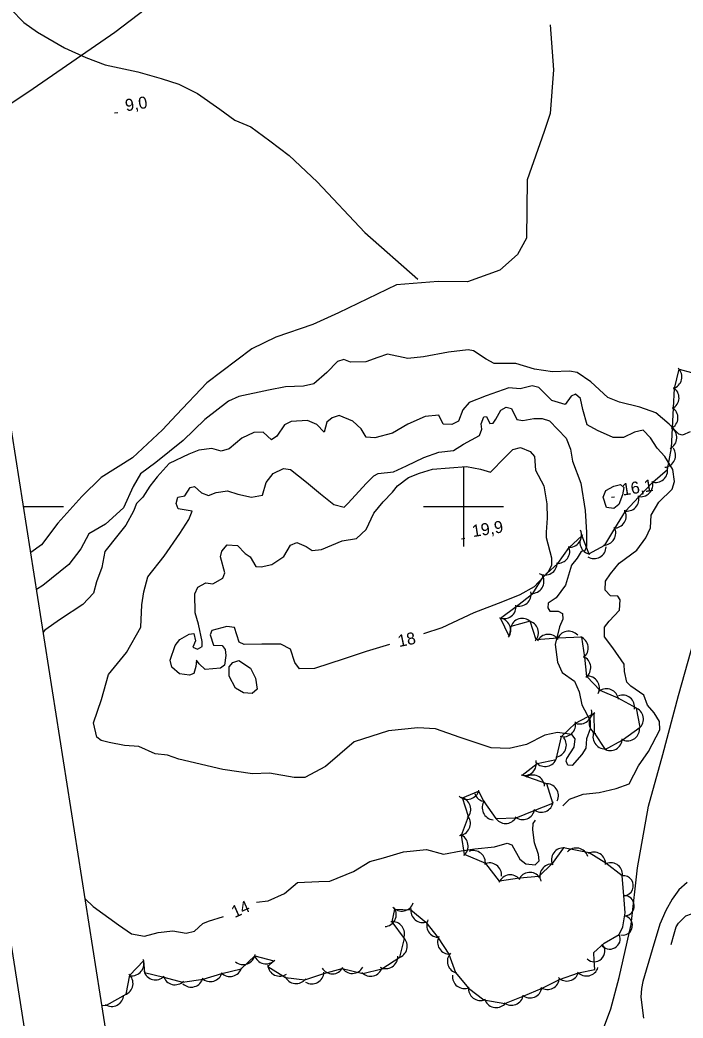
# Model space of a CAD drawing. Extents: x 646142 to 649934, y 5874075 to 5876351.
# Drawn here: x 646289.2 to 646454.9, y 5874872.2 to 5875121.6 of the extents above; entities that cross this region are included whole.
import ezdxf

# ---------------------------------------------------------------- set-up
doc = ezdxf.new("R2010")
doc.units = 0
for name, color, linetype in [('Niveau 1', 7, 'Continuous'), ('Niveau 19', 7, 'Continuous'), ('Niveau 2', 7, 'Continuous'), ('Niveau 22', 7, 'Continuous'), ('Niveau 3', 7, 'Continuous'), ('Niveau 4', 7, 'Continuous'), ('Niveau 44', 7, 'Continuous'), ('Niveau 60', 7, 'Continuous'), ('Niveau 61', 7, 'Continuous')]:
    doc.layers.add(name, color=color, linetype=linetype)

msp = doc.modelspace()

# ---------------------------------------------------------------- linework, layer by layer
at = {"layer": 'Niveau 1'}
msp.add_lwpolyline([(646421.65, 5875120.43), (646422.46, 5875109.22), (646421.65, 5875098.24), (646420.19, 5875093.78), (646415.89, 5875081.69), (646415.74, 5875067.1), (646413.53, 5875063.02), (646409.09, 5875059.12), (646401.03, 5875056.16), (646393.65, 5875056.29), (646383.23, 5875055.47), (646368.75, 5875048.48), (646362.32, 5875045.5), (646353.1, 5875042.39), (646347.14, 5875039.46), (646335.88, 5875030.91), (646328.29, 5875022.92), (646324.8, 5875019.22), (646317.25, 5875012.2), (646309.43, 5875007.26), (646304.59, 5875002.51), (646298.63, 5874995.83), (646294.54, 5874990.44), (646291.84, 5874988.52)], dxfattribs=at)
at = {"layer": 'Niveau 19'}
for points in [[(646434.7, 5874868.89), (646436.83, 5874874.47), (646438.91, 5874882.27), (646441.88, 5874895.52), (646443.47, 5874909.69), (646446.2, 5874925.13), (646449.78, 5874938.05), (646453.75, 5874952.76), (646460.64, 5874977.4)], [(646455.91, 5874906.08), (646453.83, 5874904.21), (646452.14, 5874901.84), (646450.54, 5874899.04), (646449.06, 5874895.63), (646447.17, 5874889.21), (646444.81, 5874881.28), (646444.5, 5874879.59), (646444.3, 5874877.38), (646445.01, 5874872.11)]]:
    msp.add_lwpolyline(points, dxfattribs=at)
at = {"layer": 'Niveau 2'}
for points in [[(646456.63, 5875018.69), (646454.76, 5875017.89), (646453.85, 5875018.09), (646451.36, 5875020.64), (646448.07, 5875023.41), (646444.04, 5875024.83), (646438.96, 5875026.14), (646436.1, 5875027.27), (646431.79, 5875031.18), (646428.37, 5875033.51), (646426.49, 5875033.85), (646422.24, 5875033.69), (646417.72, 5875034.35), (646413.1, 5875035.77), (646407.64, 5875035.78), (646405.68, 5875036.83), (646402.53, 5875038.94), (646401.13, 5875039.21), (646396.29, 5875038.57), (646390.01, 5875037.48), (646386.08, 5875037.06), (646380.98, 5875038.07), (646378.59, 5875037.27), (646375.57, 5875036.17), (646371.78, 5875036.13), (646370.1, 5875036.78), (646368.5, 5875036.25), (646365.86, 5875033.51), (646362.63, 5875030.71), (646360.02, 5875030.13), (646355.48, 5875029.95), (646351.31, 5875029.08), (646343.9, 5875027.51), (646341.25, 5875026.32), (646335.37, 5875021.8), (646329.98, 5875016.55), (646323.09, 5875011.02), (646319.32, 5875008.21), (646317.43, 5875005.02), (646315.02, 5874999.72), (646310.51, 5874995.58), (646306.39, 5874993.22), (646304.34, 5874989.46), (646301.35, 5874985.54), (646294.89, 5874980.29), (646293.29, 5874979.27)], [(646424.79, 5874925.21), (646426.53, 5874926.87), (646429.94, 5874928.13), (646433.94, 5874928.56), (646438.19, 5874929.53), (646441.38, 5874930.71), (646443.75, 5874935.23), (646446.27, 5874938.76), (646449.1, 5874944.19), (646448.99, 5874946.29), (646447.63, 5874948.47), (646446.02, 5874950.34), (646445.05, 5874952.84), (646441.82, 5874955.11), (646440.86, 5874956.09), (646440.23, 5874958.79), (646440.13, 5874960.66), (646437.28, 5874964.71), (646435.24, 5874967.43), (646435.21, 5874969.89), (646436.43, 5874971.38), (646439.02, 5874974.1), (646439.16, 5874976.69), (646438.56, 5874977.58), (646436.73, 5874977.73), (646435.44, 5874979.1), (646435.49, 5874981.33), (646436.74, 5874983.24), (646438.92, 5874985.86), (646443.28, 5874989.13), (646445.6, 5874992.17), (646446.74, 5874994.72), (646446.94, 5874997.9), (646448.85, 5875001.09), (646452.14, 5875004.38), (646452.75, 5875006.25), (646452.33, 5875009.26), (646450.3, 5875012.5), (646448.37, 5875014.64), (646446.7, 5875017.2), (646444.9, 5875019.11), (646442.72, 5875018.6), (646439.96, 5875017.27), (646437.38, 5875017.31), (646433.49, 5875019), (646430.91, 5875020.45), (646429.84, 5875024.29), (646429.26, 5875027), (646428, 5875028.07), (646426.87, 5875027.58), (646425.4, 5875025.53), (646422.04, 5875026.56), (646422.04, 5875026.56), (646421.33, 5875027.27), (646418.84, 5875029.78), (646417.16, 5875030.23), (646414.18, 5875029.48), (646411.3, 5875029.67), (646405.66, 5875027.66), (646401.4, 5875026.05), (646399.8, 5875024.17), (646398.75, 5875021.33), (646397.06, 5875020.5), (646394.88, 5875020.63), (646393.88, 5875022.84)], [(646332.16, 5874998.87), (646328.71, 5874999.48), (646328.19, 5875000.79), (646328.59, 5875002.34), (646330.38, 5875002.71), (646331.67, 5875004.8), (646332.82, 5875005), (646334.53, 5875003.44), (646336.29, 5875002.75), (646338.21, 5875003.54), (646341.05, 5875003.93), (646343.64, 5875003.08), (646347.03, 5875002.4), (646349.75, 5875002.84), (646350.72, 5875006.02), (646352.46, 5875008.32), (646355.05, 5875009.51), (646356.77, 5875009.29), (646360.78, 5875006.14), (646364.24, 5875003.19), (646367.62, 5875000.52), (646370.14, 5874999.84), (646371.22, 5875000.86), (646375.67, 5875005.82), (646377.57, 5875007.66), (646378.69, 5875008.27), (646382.51, 5875008.68), (646385.78, 5875010.22), (646390.06, 5875012.24), (646393.81, 5875013.58), (646397.52, 5875014.04), (646400.02, 5875015.57), (646404, 5875017.75), (646404, 5875017.75), (646404.62, 5875019.38), (646404.45, 5875020.71), (646405.07, 5875022.45), (646405.76, 5875022.56), (646406.55, 5875020.81), (646407.43, 5875020.82), (646408.1, 5875021.86), (646409.32, 5875024.12), (646410.66, 5875024.87), (646412.03, 5875024.56), (646413.31, 5875021.79), (646414.86, 5875021.5), (646417.62, 5875022.06), (646419.66, 5875022.04), (646421.53, 5875021.42), (646425.62, 5875017.12), (646426.73, 5875014.39), (646427.21, 5875011.33), (646429.36, 5875005.83), (646430.4, 5874999), (646430.73, 5874993.53), (646430.78, 5874990.09), (646430.29, 5874988.94), (646429.37, 5874988.75), (646428.4, 5874987.1)], [(646393.88, 5875022.84), (646390.39, 5875022.51), (646386.09, 5875020.6), (646382.24, 5875018.32), (646377.82, 5875017.22), (646375.64, 5875017.34), (646374.41, 5875019.42), (646372.37, 5875021.37), (646368.91, 5875022.81), (646367.2, 5875022.21), (646365.89, 5875021.11), (646365.22, 5875018.6), (646363.36, 5875020.51), (646360.98, 5875021.56), (646356.96, 5875021.25), (646355.27, 5875020.48), (646353.33, 5875017.64), (646352.06, 5875016.72), (646349.93, 5875018.64), (646347.59, 5875018.52), (646344.6, 5875017.12), (646341.41, 5875014.48), (646339.47, 5875013.86), (646337.13, 5875014.56), (646333.88, 5875014.08), (646331.38, 5875013.12), (646326.41, 5875010.75), (646323.45, 5875007.48), (646321.6, 5875005.11), (646319.88, 5875002.4), (646318.32, 5875000.75), (646317.53, 5874998.88), (646315.65, 5874995.39), (646313.63, 5874992.83), (646310.39, 5874988.77), (646309.66, 5874984.79), (646308.31, 5874981.23), (646307.55, 5874978.35), (646304.85, 5874975.51), (646299.28, 5874971.86), (646295.34, 5874969.15), (646294.96, 5874968.66)], [(646355.08, 5874987.52), (646356.77, 5874990.34), (646358.35, 5874991.04), (646360.72, 5874990), (646362.2, 5874989.06), (646364.52, 5874989.29), (646369.72, 5874991.44), (646373.29, 5874992.07), (646375.68, 5874994.24), (646377.62, 5874998.36), (646379.9, 5875001.16), (646382.27, 5875003.62), (646383.48, 5875005.23), (646386.23, 5875007.31), (646389, 5875008.4), (646392.25, 5875009.35), (646396.49, 5875009.67), (646400.72, 5875009.99), (646404.22, 5875009.33), (646406.79, 5875008.65), (646410.35, 5875012.25), (646412.34, 5875014.27), (646414.23, 5875014.76), (646416.64, 5875013.78), (646417.74, 5875012.52), (646418.02, 5875009.09), (646420.04, 5875005.16), (646420.82, 5875000.72), (646420.94, 5874997.11), (646420.64, 5874993.65), (646420.7, 5874992.31), (646421.99, 5874987.21), (646422.03, 5874985.29), (646421.17, 5874983.7), (646417.63, 5874979.99), (646414.06, 5874977.96), (646409.71, 5874976.17), (646402.58, 5874973.46), (646394.59, 5874969.69), (646390, 5874968.19)], [(646439.72, 5875002.93), (646438.86, 5875000.53), (646437.6, 5874999.56), (646435.76, 5874999.82), (646434.91, 5875002.33), (646435.53, 5875004.07), (646437.61, 5875005.11), (646439.21, 5875005.53), (646440.03, 5875004.77), (646439.72, 5875002.93)], [(646428.4, 5874987.1), (646426.96, 5874985.35), (646425.5, 5874980.39), (646423.19, 5874977.23), (646421.2, 5874975.9), (646421.07, 5874974.67), (646421.6, 5874973.83), (646423.65, 5874973.87), (646424.75, 5874973.25), (646424.81, 5874971.85), (646424.02, 5874969.98), (646422.93, 5874965.51), (646423.53, 5874961.11), (646424.68, 5874958.51), (646427.72, 5874956.35), (646428.94, 5874953.69), (646429.56, 5874950.46), (646431.69, 5874946.54), (646431.63, 5874944.43), (646430.78, 5874941.96), (646430.57, 5874939.61), (646429.59, 5874938.07), (646427.18, 5874935.31), (646426.06, 5874935.4), (646425.63, 5874936.36), (646425.81, 5874937.02), (646427.62, 5874939.91), (646427.92, 5874941.92), (646427.07, 5874943.02), (646423.47, 5874943.5), (646420.36, 5874942.91), (646415.75, 5874940.57), (646411.45, 5874939.54), (646406.94, 5874939.72), (646399.18, 5874942.28), (646393.03, 5874944.49), (646388.56, 5874944.73), (646381.25, 5874943.94), (646372.7, 5874941.17), (646365.49, 5874935), (646360.38, 5874932.32), (646357.69, 5874932.29), (646351.51, 5874933.34), (646347.25, 5874933.18), (646339.9, 5874934.31), (646328.85, 5874936.86), (646326.01, 5874937.87), (646322.99, 5874938.22), (646318.86, 5874940.01), (646315.26, 5874940.32), (646311.45, 5874941.02), (646309.42, 5874941.51), (646308.35, 5874942.36), (646307.53, 5874945.93), (646309.56, 5874951.82), (646311.33, 5874958.05), (646315.8, 5874963.54), (646319.38, 5874969.91), (646319.62, 5874975.43), (646320.11, 5874978.74), (646321.15, 5874982.45), (646325.18, 5874987.62), (646329.11, 5874993.25), (646331.34, 5874996.75), (646332.16, 5874998.87)], [(646340.64, 5874962.75), (646340.25, 5874960.38), (646339.26, 5874959.6), (646335.43, 5874959.31), (646333.91, 5874960.71), (646333.25, 5874961.6), (646333.15, 5874960.01), (646332.59, 5874958.27), (646331.57, 5874957.9), (646329.02, 5874958.23), (646327.13, 5874959.9), (646326.7, 5874961.62), (646327.97, 5874965.28), (646329.14, 5874966.77), (646331.48, 5874968.12), (646332.58, 5874968.27), (646333.02, 5874966.49), (646332.34, 5874964.86), (646333.49, 5874964.36), (646334.66, 5874965.04), (646334.68, 5874966.26), (646333.79, 5874970.64), (646332.91, 5874973.43), (646332.87, 5874978.16), (646333.61, 5874979.86), (646335.63, 5874980.95), (646337.4, 5874980.73), (646339.86, 5874982.09), (646340.39, 5874983.47), (646339.3, 5874987.48), (646339.59, 5874988.9), (646340.92, 5874990.47), (646343.51, 5874990.31), (646345.43, 5874988.3), (646346.72, 5874987.46), (646348.09, 5874985.06), (646349.45, 5874984.93), (646352.14, 5874985.54), (646355.08, 5874987.52)], [(646381.47, 5874965.53), (646375.68, 5874963.8), (646370.22, 5874961.98), (646362.77, 5874959.54), (646358.98, 5874959.48), (646357.85, 5874961.03), (646356.76, 5874964.39), (646354.32, 5874965.61), (646349.64, 5874965.66), (646345.2, 5874965.55), (646343.98, 5874966.16), (646342.75, 5874969.75), (646340.86, 5874970.01), (646337.14, 5874969.02), (646336.7, 5874967.94), (646337.56, 5874965.37), (646339.73, 5874965.25), (646340.45, 5874964.31), (646340.64, 5874962.75)], [(646347.15, 5874953.31), (646345.03, 5874953.44), (646343.01, 5874954.63), (646341.41, 5874957.66), (646341.46, 5874959.95), (646342.36, 5874961.07), (646343.9, 5874961.54), (646346.75, 5874959.59), (646348, 5874957.12), (646348.46, 5874954.41), (646347.15, 5874953.31)], [(646348.26, 5874901.1), (646351.23, 5874901.44), (646355.24, 5874903.29), (646358.54, 5874906.01), (646363.87, 5874906.32), (646366.63, 5874906.4), (646372.5, 5874908.77), (646376.57, 5874911.26), (646380.01, 5874912.19), (646385.02, 5874913.7), (646390.73, 5874914.27), (646394.97, 5874913.12), (646399.4, 5874913.95), (646402.81, 5874914.48), (646407.78, 5874915), (646410.88, 5874915.85), (646412.12, 5874915.42), (646414.12, 5874911.91), (646415.54, 5874910.68), (646417.92, 5874910.44), (646418.88, 5874911.44), (646418.76, 5874913.05), (646417.72, 5874915.98), (646417.3, 5874919.19), (646417.4, 5874920.82), (646418.03, 5874921.61)], [(646305.45, 5874901.99), (646307.45, 5874900.06), (646313.75, 5874895.47), (646317.04, 5874893.21), (646320.26, 5874892.62), (646323.71, 5874893.56), (646327.37, 5874893.99), (646330.7, 5874893.41), (646332.79, 5874893.9), (646334.84, 5874895.78), (646336.29, 5874896.35), (646340.02, 5874897.53)]]:
    msp.add_lwpolyline(points, dxfattribs=at)
at = {"layer": 'Niveau 22'}
msp.add_lwpolyline([(646274.97, 5875140.27), (646283.12, 5875128.82), (646286.88, 5875124.33), (646290.12, 5875121.05), (646293.58, 5875118.57), (646300.3, 5875114.67), (646305.6, 5875112.27), (646310.46, 5875110.42), (646318.62, 5875108.7), (646324.43, 5875107.04), (646328.85, 5875105.63), (646333.57, 5875103.28), (646339.12, 5875099.35), (646342.9, 5875096.61), (646346.86, 5875094.96), (646351.59, 5875091.44), (646356.44, 5875087.74), (646363.41, 5875081.18), (646375.38, 5875068.55), (646388.62, 5875056.83)], dxfattribs=at)
at = {"layer": 'Niveau 3'}
for p, q in [((646312.83, 5875098.39), (646313.62, 5875098.52)), ((646436.98, 5875002.33), (646437.77, 5875002.45)), ((646399.53, 5874991.97), (646400.32, 5874992.09))]:
    msp.add_line(p, q, dxfattribs=at)
at = {"layer": 'Niveau 4'}
for points in [[(646334.12, 5875134.72), (646312.84, 5875118.53), (646292.44, 5875104.45), (646275.4, 5875093.01)], [(646451.9, 5874890.54), (646452.68, 5874893.25), (646453.18, 5874894.95), (646453.76, 5874895.89), (646455.6, 5874897.74), (646458.42, 5874898.72), (646462.59, 5874899.75), (646465.28, 5874901.88), (646466.48, 5874903.37), (646468.84, 5874907.71), (646472.18, 5874911.96)]]:
    msp.add_lwpolyline(points, dxfattribs=at)
at = {"layer": 'Niveau 44'}
for points in [[(646439.69, 5874907.69), (646435.53, 5874910.85), (646431.41, 5874913.43), (646424.97, 5874914.71), (646422.15, 5874910.76), (646418.83, 5874907.58), (646414, 5874907.09), (646409.04, 5874906.36), (646405.57, 5874910.79), (646400.28, 5874913.04), (646399.51, 5874917.84), (646401.24, 5874922.58), (646399.74, 5874927.2), (646403.78, 5874928.85), (646405.06, 5874926.33), (646408.12, 5874922.04), (646413.18, 5874922.23), (646417.7, 5874924.02), (646422.34, 5874925.86), (646420.8, 5874930.73), (646414.69, 5874932.85), (646418.4, 5874935.81), (646423.15, 5874936.8), (646424.47, 5874942.53), (646428.01, 5874945.86), (646432.58, 5874948.29), (646432.69, 5874943.43), (646435.39, 5874939.29), (646439.63, 5874941.66), (646444.18, 5874944.85), (646443.22, 5874949.61), (646438.65, 5874952.14), (646434.19, 5874954.07), (646430.83, 5874957.55), (646430.29, 5874962.37), (646429.57, 5874967.33), (646423.56, 5874967.09), (646418.15, 5874966.72), (646416.64, 5874971.34), (646411.84, 5874970.05), (646411.42, 5874967.65), (646409.25, 5874972.13), (646413.13, 5874975.05), (646417.3, 5874978.32), (646419.89, 5874982.43), (646423.56, 5874985.82), (646426.41, 5874989.75), (646429.6, 5874992.71), (646431.31, 5874988.16), (646435.28, 5874990.4), (646437.82, 5874994.53), (646440.45, 5874998.9), (646443.8, 5875002.41), (646447.33, 5875006.12), (646451, 5875009.3), (646451.95, 5875014.72), (646452.21, 5875019.57), (646452.49, 5875024.7), (646452.75, 5875029.55), (646453.89, 5875034.37), (646460.09, 5875032.69)], [(646309.65, 5874875.29), (646310.75, 5874875.39), (646315.74, 5874878.14), (646316.58, 5874882.92), (646320.06, 5874886.5), (646320.27, 5874883.59), (646325.12, 5874882.36), (646329.82, 5874881.17), (646334.92, 5874881.91), (646339.58, 5874883.26), (646344.43, 5874884.44), (646347.86, 5874887.73), (646352.6, 5874886.45), (646351.11, 5874885.05), (646355.55, 5874882.3), (646360.37, 5874881.75), (646365.1, 5874883.29), (646369.68, 5874884.51), (646374.85, 5874883.31), (646379.57, 5874884.47), (646384.1, 5874887.34), (646385.25, 5874892.06), (646382.17, 5874896.22), (646382.85, 5874899.41), (646386.84, 5874899.22), (646390.6, 5874896.14), (646393.71, 5874892.22), (646396.35, 5874888.14), (646398.03, 5874883.53), (646401.23, 5874879.6), (646405.12, 5874876.69), (646410.36, 5874875.82), (646414.88, 5874877.6), (646419.63, 5874879.62), (646423.96, 5874881.81), (646428.76, 5874883.44), (646432.86, 5874884.33), (646432.62, 5874886.56), (646432.61, 5874888.51), (646435.17, 5874890.92), (646438.92, 5874893.06), (646439.78, 5874895), (646440.38, 5874898.46), (646440.11, 5874902.81), (646439.69, 5874907.69)]]:
    msp.add_lwpolyline(points, dxfattribs=at)
for centre, start, end in [((646451.6, 5875032.43), 286.2911, 46.2691), ((646450.86, 5875027.22), 296.9471, 56.925), ((646450.59, 5875022.23), 296.9471, 56.925), ((646450.32, 5875017.24), 296.9471, 56.925), ((646450.02, 5875012.81), 276.0783, 36.0563), ((646448.01, 5875009.04), 251.0099, 10.9878), ((646444.31, 5875005.48), 256.2648, 16.2427), ((646440.85, 5875001.87), 256.2648, 16.2427), ((646437.67, 5874997.65), 268.4531, 28.431), ((646426.5, 5874992.86), 264.0192, 23.9971), ((646432.1, 5874991.06), 140.6542, 260.6321), ((646435.05, 5874993.39), 268.4531, 28.431), ((646423.56, 5874988.82), 264.0192, 23.9971), ((646432.64, 5874990.02), 238.7025, 358.6804), ((646420.39, 5874985.9), 241.0501, 1.028), ((646417.11, 5874981.31), 267.7697, 27.7476), ((646413.89, 5874978.1), 251.6159, 11.5938), ((646410.13, 5874975), 246.9901, 6.968), ((646408.81, 5874969.12), 324.6811, 84.6591), ((646414.67, 5874969.04), 46.297, 166.2749), ((646415.72, 5874968.48), 318.2157, 78.1936), ((646421.17, 5874965.08), 34.4149, 154.3928), ((646426.29, 5874965.85), 41.5464, 161.5243), ((646428.17, 5874964.68), 308.1082, 68.0862), ((646428.81, 5874959.76), 306.4293, 66.4072), ((646431, 5874954.64), 333.8488, 93.8268), ((646435.72, 5874951.49), 6.5786, 126.5565), ((646439.75, 5874949.88), 350.4389, 110.4168), ((646429.05, 5874948.66), 250.4354, 10.4133), ((646434.4, 5874945.9), 121.2791, 241.257), ((646441.97, 5874946.88), 311.4475, 71.4255), ((646425.03, 5874945.48), 253.2283, 13.2063), ((646435.36, 5874942.46), 159.1331, 279.1111), ((646441.01, 5874944.46), 239.2175, 359.1955), ((646422.71, 5874940.38), 277.6989, 37.6769), ((646436.65, 5874942.02), 239.2175, 359.1955), ((646415.22, 5874935.8), 253.665, 13.6429), ((646420.41, 5874938.03), 221.7921, 341.77), ((646417.28, 5874929.91), 4.8926, 124.8706), ((646420.73, 5874927.73), 334.7241, 94.702), ((646400.95, 5874929.83), 226.7556, 346.7335), ((646405.63, 5874929.27), 199.0914, 264.2567), ((646398.81, 5874924.34), 317.9663, 77.9443), ((646407.68, 5874924.71), 144.2787, 264.2567), ((646419.44, 5874926.61), 231.6252, 351.6031), ((646414.79, 5874924.77), 231.6252, 351.6031), ((646398.74, 5874920.8), 274.7465, 34.7245), ((646410.54, 5874923.8), 210.0398, 330.0177), ((646398.16, 5874915.16), 309.1424, 69.1203), ((646402.46, 5874911.02), 350.9439, 110.9218), ((646424.99, 5874911.71), 84.4581, 204.436), ((646428.19, 5874911.66), 17.8725, 137.8505), ((646432.53, 5874910.65), 357.8782, 117.8562), ((646406.5, 5874907.94), 353.9609, 113.9388), ((646422.08, 5874907.65), 84.4581, 204.436), ((646436.77, 5874907.99), 357.8782, 117.8562), ((646411.69, 5874904.95), 38.0269, 158.0048), ((646416.59, 5874905.58), 35.7215, 155.6994), ((646384.56, 5874901.88), 221.581, 341.5589), ((646380.2, 5874898.02), 273.7085, 33.6864), ((646389.84, 5874899.04), 170.7336, 290.7115), ((646382.29, 5874893.22), 338.343, 98.3209), ((646393.8, 5874895.34), 152.8773, 272.8553), ((646382.96, 5874890.12), 286.2855, 46.2634), ((646396.51, 5874891.14), 152.8773, 272.8553), ((646344.97, 5874888.54), 230.4197, 350.3976), ((646350.62, 5874888.71), 197.2439, 317.2218), ((646380.57, 5874887.51), 242.4795, 2.4575), ((646398.97, 5874886.38), 137.7232, 257.7012), ((646317.16, 5874885.74), 260.8122, 20.7902), ((646354.06, 5874885.63), 185.0212, 304.9992), ((646314.42, 5874880.83), 290.0455, 50.0234), ((646323.05, 5874884.7), 195.837, 315.815), ((646327.9, 5874883.48), 195.837, 315.815), ((646336.76, 5874884.28), 226.1255, 346.1034), ((646341.65, 5874885.55), 224.152, 344.1299), ((646362.13, 5874883.7), 238.1335, 358.1115), ((646367.22, 5874886.22), 211.1579, 331.1358), ((646372.22, 5874886.32), 211.1579, 331.1358), ((646376.79, 5874885.6), 223.7135, 343.6914), ((646400.22, 5874882.55), 173.2304, 293.2083), ((646425.85, 5874884.41), 224.6814, 344.6594), ((646430.75, 5874885.68), 222.2869, 342.2648), ((646331.95, 5874882.89), 226.1255, 346.1034), ((646358.16, 5874883.77), 203.4681, 323.446), ((646421, 5874882.29), 236.7997, 356.7776), ((646312.1, 5874878.06), 237.1113, 357.0893), ((646404.23, 5874879.56), 173.2304, 293.2083), ((646411.97, 5874878.35), 231.5449, 351.5228), ((646416.62, 5874880.18), 231.5449, 351.5228), ((646408.17, 5874877.77), 195.6024, 315.5803)]:
    msp.add_arc(centre, 3, start, end, dxfattribs=at)
for centre, major_axis, ratio, start_param, end_param in [((646439.95, 5874905.22), (2.49, 0.27), 0.99999, 4.712389, 7.853982), ((646440.24, 5874900.23), (-0.13, 2.55), 0.952628, 3.141593, 6.283185), ((646439.8, 5874895.32), (2.39, -0.44), 0.997449, 4.712389, 7.853982), ((646436.7, 5874891.74), (2.19, 1.2), 0.919919, 3.141593, 6.283185), ((646432.83, 5874888.72), (1.89, 1.78), 0.925819, 3.141593, 6.283185)]:
    msp.add_ellipse(centre, major_axis=major_axis, ratio=ratio, start_param=start_param, end_param=end_param, dxfattribs=at)
at = {"layer": 'Niveau 60'}
msp.add_line((646290.03, 5875000), (646300.03, 5875000), dxfattribs=at)
msp.add_lwpolyline([(646144.55, 5875795.97), (649660.92, 5876349.21), (649931.28, 5874630.65), (646414.98, 5874077.12), (646144.55, 5875795.97)], dxfattribs=at)
msp.add_lwpolyline([(646167.42, 5875779.32), (649130.97, 5876245.57), (649395.18, 5874566.24), (646431.63, 5874099.99)], close=True, dxfattribs=at)
msp.add_lwpolyline([(646167.42, 5875779.32), (649130.97, 5876245.57), (649395.18, 5874566.24), (646431.63, 5874099.99)], close=True, dxfattribs=at)
at = {"layer": 'Niveau 61'}
for points in [[(646400, 5875010), (646400, 5875000), (646400, 5874990)], [(646390, 5875000), (646400, 5875000), (646410, 5875000)]]:
    msp.add_lwpolyline(points, dxfattribs=at)

# ---------------------------------------------------------------- texts
at = {"layer": 'Niveau 2'}
for s, rotation, p in [('18', 11.7366, (646383.91, 5874964.88)), ('14', 23.9598, (646342.82, 5874897.14))]:
    msp.add_text(s, height=3, rotation=rotation, dxfattribs=at).set_placement(p)
at = {"layer": 'Niveau 3'}
for s, p in [('9,0  ', (646315.68, 5875098.8)), ('16,1 ', (646439.83, 5875002.74)), ('19,9 ', (646402.38, 5874992.38))]:
    msp.add_text(s, height=3, rotation=8.9405, dxfattribs=at).set_placement(p)

doc.saveas('drawing.dxf')
